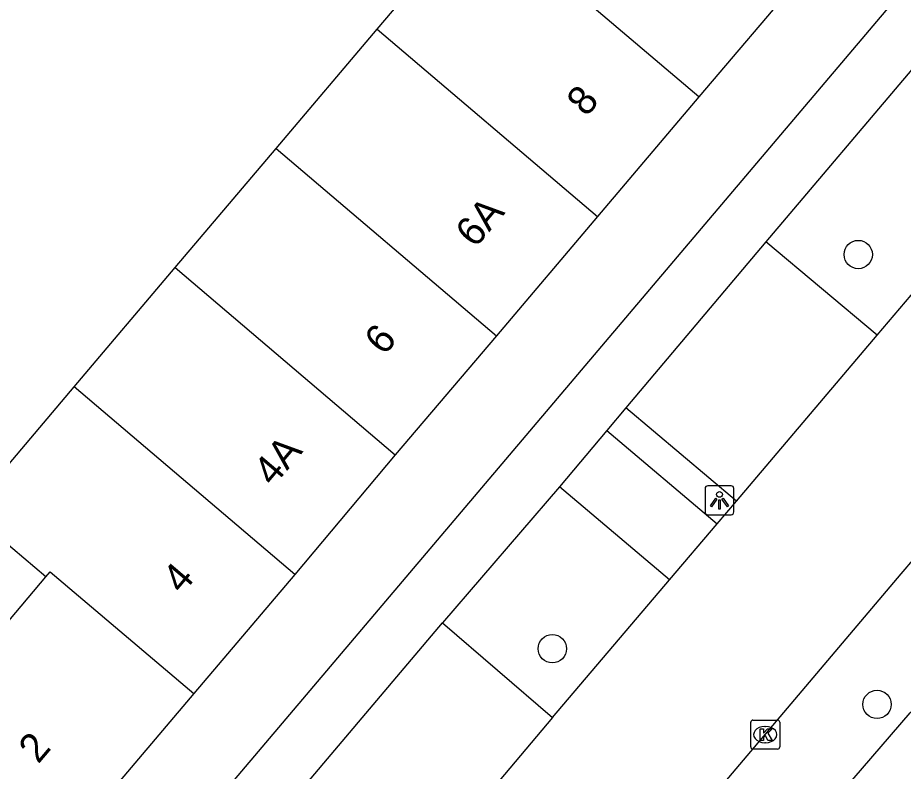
# Model space of a CAD drawing. Extents: x 156414 to 157775, y 382335 to 383765.
# Drawn here: x 156782.36 to 156812.96, y 382497.26 to 382523.27 of the extents above; entities that cross this region are included whole.
import ezdxf

# ---------------------------------------------------------------- set-up
doc = ezdxf.new("R2010")
doc.units = 0
for name, color, linetype in [('IMGEO_Boom', 7, 'Continuous'), ('IMGEO_Groenvoorziening', 7, 'Continuous'), ('IMGEO_Kolk', 7, 'Continuous'), ('IMGEO_Lichtpunt', 7, 'Continuous'), ('IMGEO_Pand', 7, 'Continuous'), ('IMGEO_Pand_nummerreeks', 7, 'Continuous'), ('IMGEO_Parkeervlak_open', 7, 'Continuous'), ('IMGEO_Rijbaan_lokaal_gesloten', 7, 'Continuous'), ('IMGEO_Voetpad_open', 7, 'Continuous')]:
    doc.layers.add(name, color=color, linetype=linetype)

msp = doc.modelspace()

# ---------------------------------------------------------------- linework, layer by layer
at = {"layer": 'IMGEO_Boom'}
for centre in [(156811.402, 382515.101), (156800.834, 382501.494), (156812.051, 382499.572)]:
    msp.add_circle(centre, 0.489, dxfattribs=at)
at = {"layer": 'IMGEO_Groenvoorziening'}
msp.add_lwpolyline([(156767.925, 382445.845), (156768.61, 382446.9), (156773.976, 382452.765), (156785.555, 382467.028), (156794.651, 382477.777), (156813.196, 382499.284), (156816.587, 382502.97)], dxfattribs=at)
at = {"layer": 'IMGEO_Kolk'}
for p, q in [((156807.688, 382498.104), (156807.688, 382498.956)), ((156807.763, 382499.03), (156808.615, 382499.03)), ((156808.176, 382498.81), (156808.201, 382498.81)), ((156808.689, 382498.956), (156808.689, 382498.104)), ((156808.199, 382498.25), (156808.174, 382498.25)), ((156808.615, 382498.03), (156807.763, 382498.03))]:
    msp.add_line(p, q, dxfattribs=at)
for points in [[(156807.688, 382498.104), (156807.688, 382498.956)], [(156807.763, 382499.03), (156808.615, 382499.03)], [(156808.689, 382498.956), (156808.689, 382498.104)], [(156808.009, 382498.73), (156808.132, 382498.73), (156808.132, 382498.579), (156808.262, 382498.73), (156808.426, 382498.73), (156808.28, 382498.579), (156808.433, 382498.33), (156808.281, 382498.33), (156808.196, 382498.494), (156808.132, 382498.427), (156808.132, 382498.33), (156808.009, 382498.33), (156808.009, 382498.73)], [(156808.615, 382498.03), (156807.763, 382498.03)]]:
    msp.add_lwpolyline(points, dxfattribs=at)
for centre, start, end in [((156807.765, 382498.954), 91.552, 178.448), ((156807.765, 382498.954), 91.552, 178.448), ((156808.613, 382498.954), 1.552, 88.448), ((156808.613, 382498.954), 1.552, 88.448), ((156807.765, 382498.106), 181.552, 268.448), ((156807.765, 382498.106), 181.552, 268.448), ((156808.613, 382498.106), 271.552, 358.448), ((156808.613, 382498.106), 271.552, 358.448)]:
    msp.add_arc(centre, 0.0765, start, end, dxfattribs=at)
for centre, major_axis, ratio, start_param, end_param in [((156808.175, 382498.53), (-0.387, 0.002), 0.722429, 4.712389, 7.853982), ((156808.2, 382498.53), (-0.39, 0.002), 0.717154, 1.570796, 4.712389)]:
    msp.add_ellipse(centre, major_axis=major_axis, ratio=ratio, start_param=start_param, end_param=end_param, dxfattribs=at)
at = {"layer": 'IMGEO_Lichtpunt'}
for p, q in [((156806.109, 382507.022), (156806.109, 382506.215)), ((156806.109, 382507.022), (156806.109, 382506.215)), ((156807.011, 382507.117), (156806.203, 382507.117)), ((156807.011, 382507.117), (156806.203, 382507.117)), ((156807.105, 382506.215), (156807.105, 382507.022)), ((156807.105, 382506.215), (156807.105, 382507.022)), ((156806.203, 382506.121), (156807.011, 382506.121)), ((156806.203, 382506.121), (156807.011, 382506.121))]:
    msp.add_line(p, q, dxfattribs=at)
for points in [[(156806.483, 382506.686), (156806.522, 382506.658), (156806.334, 382506.396), (156806.296, 382506.423), (156806.483, 382506.686)], [(156806.695, 382506.658), (156806.733, 382506.685), (156806.92, 382506.423), (156806.881, 382506.395), (156806.695, 382506.658)], [(156806.585, 382506.638), (156806.632, 382506.638), (156806.632, 382506.316), (156806.585, 382506.316), (156806.585, 382506.638)]]:
    msp.add_lwpolyline(points, dxfattribs=at)
msp.add_circle((156806.608, 382506.82), 0.0994, dxfattribs=at)
for centre, start, end in [((156806.203, 382507.022), 90, 180), ((156806.203, 382507.022), 90, 180), ((156807.011, 382507.022), 0, 90), ((156807.011, 382507.022), 0, 90), ((156806.203, 382506.215), 180, 270), ((156806.203, 382506.215), 180, 270), ((156807.011, 382506.215), 270, 0), ((156807.011, 382506.215), 270, 360)]:
    msp.add_arc(centre, 0.0946, start, end, dxfattribs=at)
at = {"layer": 'IMGEO_Pand'}
for points in [[(156794.784, 382522.882), (156798.278, 382527.002)], [(156805.896, 382520.541), (156798.278, 382527.002)], [(156809.38, 382524.653), (156805.896, 382520.541)], [(156791.294, 382518.766), (156794.784, 382522.882)], [(156794.784, 382522.882), (156802.395, 382516.408)], [(156805.896, 382520.541), (156802.395, 382516.408)], [(156787.804, 382514.649), (156791.294, 382518.766)], [(156791.294, 382518.766), (156798.906, 382512.289)], [(156802.395, 382516.408), (156798.906, 382512.289)], [(156784.311, 382510.531), (156787.804, 382514.649)], [(156787.804, 382514.649), (156795.408, 382508.191)], [(156798.906, 382512.289), (156795.408, 382508.191)], [(156783.34, 382503.976), (156780.665, 382506.23), (156780.814, 382506.406), (156784.311, 382510.531)], [(156791.934, 382504.06), (156784.311, 382510.531)], [(156795.408, 382508.191), (156791.934, 382504.06)], [(156776.61, 382499.385), (156780.161, 382500.209), (156783.34, 382503.976)], [(156783.34, 382503.976), (156783.485, 382504.149), (156788.454, 382499.952)], [(156791.934, 382504.06), (156788.454, 382499.952)], [(156788.454, 382499.952), (156781.958, 382492.284), (156779.822, 382494.101), (156777.938, 382493.666)]]:
    msp.add_lwpolyline(points, dxfattribs=at)
at = {"layer": 'IMGEO_Parkeervlak_open'}
for points in [[(156812.057, 382512.315), (156808.214, 382515.542)], [(156804.886, 382503.871), (156801.08, 382507.085)], [(156797.041, 382502.382), (156800.842, 382499.119)]]:
    msp.add_lwpolyline(points, dxfattribs=at)
at = {"layer": 'IMGEO_Rijbaan_lokaal_gesloten'}
for points in [[(156812.057, 382512.315), (156817.149, 382518.304)], [(156807.197, 382506.592), (156812.057, 382512.315)], [(156816.328, 382508.126), (156816.177, 382507.947), (156812.878, 382504.075), (156796.211, 382484.404), (156794.751, 382482.554)], [(156806.531, 382505.808), (156807.197, 382506.592)], [(156804.886, 382503.871), (156806.531, 382505.808)], [(156800.842, 382499.119), (156804.886, 382503.871)], [(156800.842, 382499.119), (156796.053, 382493.441)]]:
    msp.add_lwpolyline(points, dxfattribs=at)
at = {"layer": 'IMGEO_Voetpad_open'}
for points in [[(156784.875, 382491.099), (156856.496, 382575.585)], [(156813.377, 382521.637), (156808.214, 382515.542)], [(156808.214, 382515.542), (156803.379, 382509.811)], [(156803.379, 382509.811), (156802.717, 382509.026)], [(156807.197, 382506.592), (156803.379, 382509.811)], [(156802.717, 382509.026), (156801.08, 382507.085)], [(156802.717, 382509.026), (156806.531, 382505.808)], [(156801.08, 382507.085), (156797.041, 382502.382)], [(156792.25, 382496.725), (156797.041, 382502.382)]]:
    msp.add_lwpolyline(points, dxfattribs=at)

# ---------------------------------------------------------------- texts
at = {"layer": 'IMGEO_Pand_nummerreeks'}
for s, rotation, p in [('8', 49.7126, (156802.008, 382519.824)), ('6A', 49.7094, (156798.169, 382515.296)), ('6', 49.7126, (156795.022, 382511.583)), ('4A', 49.7094, (156791.185, 382507.057)), ('4', 49.7126, (156788.039, 382503.345)), ('2', 49.6754, (156783.073, 382497.492))]:
    msp.add_text(s, height=1, rotation=rotation, dxfattribs=at).set_placement(p)

doc.saveas('drawing.dxf')
